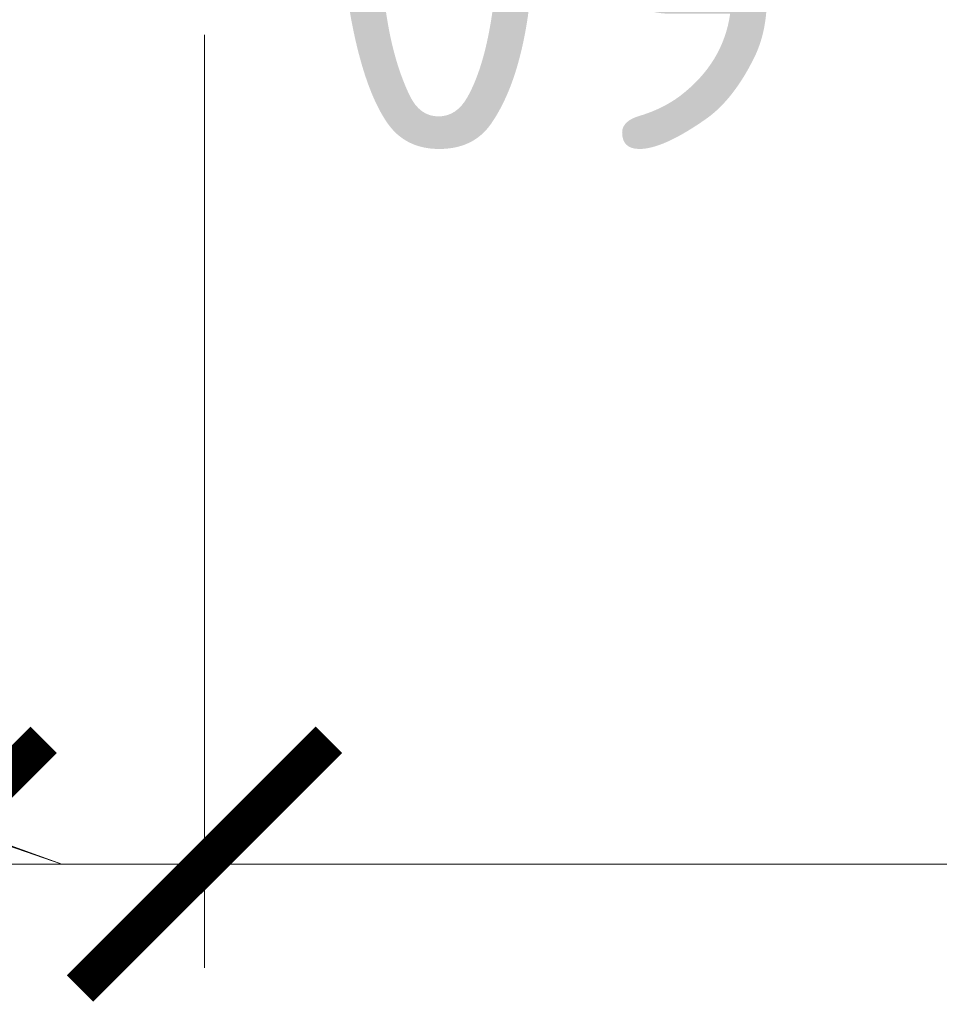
# Model space of a CAD drawing. Header units: millimetres. Extents: x -725694 to 5289369, y -1488057 to 2187451.
# Tile 583 of 656: x 378194 to 379967, y 146255 to 148154. Entities that reach past the tile are written whole.
import ezdxf

# ---------------------------------------------------------------- set-up
doc = ezdxf.new("R2010")
doc.units = ezdxf.units.MM
doc.linetypes.add('CENTERX2', pattern=[101.6, 63.5, -12.7, 12.7, -12.7])
doc.linetypes.add('DASHDOT', pattern=[25.4, 12.7, -6.35, 0, -6.35])
doc.layers.get('Defpoints').update_dxf_attribs({"color": 8})
for name, color, linetype, lineweight in [('A99_N_koty-200', 5, 'Continuous', 5), ('A99_N_koty-200 @ 1', 5, 'Continuous', 5), ('A99_N_koty-200 @ 10', 5, 'Continuous', 5), ('A99_N_koty-200 @ 100', 5, 'Continuous', 5), ('A99_N_koty-200 @ 200', 5, 'Continuous', 5), ('A99_N_koty-200 @ 250 (1)', 5, 'Continuous', 5), ('A99_N_koty-200 @ 250 (2)', 5, 'Continuous', 5), ('A99_N_koty-200 @ 400', 5, 'Continuous', 5), ('A99_N_txt-popis-200', 240, 'Continuous', 5), ('A99_S_osy', 1, 'CENTERX2', 5)]:
    doc.layers.add(name, color=color, linetype=linetype, lineweight=lineweight)
doc.styles.add('A99_kota', font='isocpeur.ttf', dxfattribs={"height": 2})
doc.styles.add('ad_popis 100', font='isocpeur.ttf', dxfattribs={"height": 200})
doc.dimstyles.new('A99_kota_200 new', dxfattribs={"dimscale": 200, "dimtxt": 2, "dimasz": 1.2, "dimexe": 0.5, "dimexo": 1.5, "dimgap": 0.3, "dimtad": 1, "dimdec": 0, "dimzin": 3, "dimdsep": 46, "dimtxsty": 'A99_kota', "dimblk": 'ARCHTICK', "dimcen": 2.5, "dimazin": 2, "dimtfac": 0.75, "dimtdec": 0, "dimtmove": 2, "dimatfit": 0, "dimfxl": 0, "dimtolj": 1, "dimtzin": 0, "dimlwd": 5, "dimlwe": 5, "dimarcsym": 0})

# ---------------------------------------------------------------- blocks, each defined once
blk = doc.blocks.new('_ArchTick')
at = {"color": 0, "linetype": 'ByBlock', "const_width": 0.15}
blk.add_lwpolyline([(-0.5, -0.5), (0.5, 0.5)], dxfattribs=at)
blk = doc.blocks.new('*D4712')
at = {"layer": 'A99_N_koty-200', "color": 0, "linetype": 'Continuous', "lineweight": 5, "ltscale": 10, "transparency": 16777216}
for p, q in [((378550, 146925), (378550, 146475)), ((390550, 146925), (390550, 146475)), ((390550, 146525), (378550, 146525))]:
    blk.add_line(p, q, dxfattribs=at)
at = {"layer": 'Defpoints', "color": 0, "linetype": 'Continuous', "lineweight": 0, "ltscale": 10, "transparency": 16777216}
for p in [(378550, 149400), (390550, 149400), (378550, 146525)]:
    blk.add_point(p, dxfattribs=at)
at = {"layer": 'A99_N_koty-200', "color": 0, "linetype": 'Continuous', "lineweight": 5, "ltscale": 10, "transparency": 16777216, "xscale": 120, "yscale": 120, "zscale": 120, "rotation": 180}
blk.add_blockref('_ArchTick', (378550, 146525), dxfattribs=at)
at = {"layer": 'A99_N_koty-200', "color": 0, "linetype": 'Continuous', "lineweight": 5, "ltscale": 10, "transparency": 16777216, "xscale": 120, "yscale": 120, "zscale": 120}
blk.add_blockref('_ArchTick', (390550, 146525), dxfattribs=at)
at = {"layer": 'A99_N_koty-200', "color": 0, "linetype": 'Continuous', "ltscale": 10, "transparency": 16777216, "insert": (384550, 146655), "char_height": 200, "attachment_point": 5, "style": 'A99_kota'}
blk.add_mtext('\\A1;12000', dxfattribs=at)
blk = doc.blocks.new('*D4713')
at = {"layer": 'A99_N_koty-200', "color": 0, "linetype": 'Continuous', "lineweight": 5, "ltscale": 10, "transparency": 16777216}
for p, q in [((378550, 147325), (378550, 146425)), ((390550, 147325), (390550, 146425)), ((390550, 146525), (378550, 146525))]:
    blk.add_line(p, q, dxfattribs=at)
at = {"layer": 'Defpoints', "color": 0, "linetype": 'Continuous', "lineweight": 0, "ltscale": 10, "transparency": 16777216}
for p in [(378550, 149400), (390550, 149400), (378550, 146525)]:
    blk.add_point(p, dxfattribs=at)
at = {"layer": 'A99_N_koty-200', "color": 0, "linetype": 'Continuous', "lineweight": 5, "ltscale": 10, "transparency": 16777216, "xscale": 240, "yscale": 240, "zscale": 240, "rotation": 180}
blk.add_blockref('_ArchTick', (378550, 146525), dxfattribs=at)
at = {"layer": 'A99_N_koty-200', "color": 0, "linetype": 'Continuous', "lineweight": 5, "ltscale": 10, "transparency": 16777216, "xscale": 240, "yscale": 240, "zscale": 240}
blk.add_blockref('_ArchTick', (390550, 146525), dxfattribs=at)
at = {"layer": 'A99_N_koty-200', "color": 0, "linetype": 'Continuous', "ltscale": 10, "transparency": 16777216, "insert": (384550, 146785), "char_height": 400, "attachment_point": 5, "style": 'A99_kota'}
blk.add_mtext('\\A1;12000', dxfattribs=at)
blk = doc.blocks.new('*D4714')
at = {"layer": 'A99_N_koty-200', "color": 0, "linetype": 'Continuous', "lineweight": 5, "ltscale": 10, "transparency": 16777216}
for p, q in [((378550, 146529), (378550, 146524.5)), ((390550, 146525), (378550, 146525)), ((390550, 146529), (390550, 146524.5))]:
    blk.add_line(p, q, dxfattribs=at)
at = {"layer": 'Defpoints', "color": 0, "linetype": 'Continuous', "lineweight": 0, "ltscale": 10, "transparency": 16777216}
for p in [(378550, 149400), (390550, 149400), (378550, 146525)]:
    blk.add_point(p, dxfattribs=at)
at = {"layer": 'A99_N_koty-200', "color": 0, "linetype": 'Continuous', "lineweight": 5, "ltscale": 10, "transparency": 16777216, "xscale": 1.2, "yscale": 1.2, "zscale": 1.2, "rotation": 180}
blk.add_blockref('_ArchTick', (378550, 146525), dxfattribs=at)
at = {"layer": 'A99_N_koty-200', "color": 0, "linetype": 'Continuous', "lineweight": 5, "ltscale": 10, "transparency": 16777216, "xscale": 1.2, "yscale": 1.2, "zscale": 1.2}
blk.add_blockref('_ArchTick', (390550, 146525), dxfattribs=at)
at = {"layer": 'A99_N_koty-200', "color": 0, "linetype": 'Continuous', "ltscale": 10, "transparency": 16777216, "insert": (384550, 146526.3), "char_height": 2, "attachment_point": 5, "style": 'A99_kota'}
blk.add_mtext('\\A1;12000', dxfattribs=at)
blk = doc.blocks.new('*D4715')
at = {"layer": 'A99_N_koty-200', "color": 0, "linetype": 'Continuous', "lineweight": 5, "ltscale": 10, "transparency": 16777216}
for p, q in [((378550, 148125), (378550, 146325)), ((390550, 148125), (390550, 146325)), ((390550, 146525), (378550, 146525))]:
    blk.add_line(p, q, dxfattribs=at)
at = {"layer": 'Defpoints', "color": 0, "linetype": 'Continuous', "lineweight": 0, "ltscale": 10, "transparency": 16777216}
for p in [(378550, 149400), (390550, 149400), (378550, 146525)]:
    blk.add_point(p, dxfattribs=at)
at = {"layer": 'A99_N_koty-200', "color": 0, "linetype": 'Continuous', "lineweight": 5, "ltscale": 10, "transparency": 16777216, "xscale": 480, "yscale": 480, "zscale": 480, "rotation": 180}
blk.add_blockref('_ArchTick', (378550, 146525), dxfattribs=at)
at = {"layer": 'A99_N_koty-200', "color": 0, "linetype": 'Continuous', "lineweight": 5, "ltscale": 10, "transparency": 16777216, "xscale": 480, "yscale": 480, "zscale": 480}
blk.add_blockref('_ArchTick', (390550, 146525), dxfattribs=at)
at = {"layer": 'A99_N_koty-200', "color": 0, "linetype": 'Continuous', "ltscale": 10, "transparency": 16777216, "insert": (384550, 147045), "char_height": 800, "attachment_point": 5, "style": 'A99_kota'}
blk.add_mtext('\\A1;12000', dxfattribs=at)
blk = doc.blocks.new('*D4716')
at = {"layer": 'A99_N_koty-200', "color": 0, "linetype": 'Continuous', "lineweight": 5, "ltscale": 10, "transparency": 16777216}
for p, q in [((378550, 146565), (378550, 146520)), ((390550, 146565), (390550, 146520)), ((390550, 146525), (378550, 146525))]:
    blk.add_line(p, q, dxfattribs=at)
at = {"layer": 'Defpoints', "color": 0, "linetype": 'Continuous', "lineweight": 0, "ltscale": 10, "transparency": 16777216}
for p in [(378550, 149400), (390550, 149400), (378550, 146525)]:
    blk.add_point(p, dxfattribs=at)
at = {"layer": 'A99_N_koty-200', "color": 0, "linetype": 'Continuous', "lineweight": 5, "ltscale": 10, "transparency": 16777216, "xscale": 12, "yscale": 12, "zscale": 12, "rotation": 180}
blk.add_blockref('_ArchTick', (378550, 146525), dxfattribs=at)
at = {"layer": 'A99_N_koty-200', "color": 0, "linetype": 'Continuous', "lineweight": 5, "ltscale": 10, "transparency": 16777216, "xscale": 12, "yscale": 12, "zscale": 12}
blk.add_blockref('_ArchTick', (390550, 146525), dxfattribs=at)
at = {"layer": 'A99_N_koty-200', "color": 0, "linetype": 'Continuous', "ltscale": 10, "transparency": 16777216, "insert": (384550, 146538), "char_height": 20, "attachment_point": 5, "style": 'A99_kota'}
blk.add_mtext('\\A1;12000', dxfattribs=at)
blk = doc.blocks.new('*D4717')
at = {"layer": 'A99_N_koty-200', "color": 0, "linetype": 'Continuous', "lineweight": 5, "ltscale": 10, "transparency": 16777216}
for p, q in [((378550, 147525), (378550, 146400)), ((390550, 147525), (390550, 146400)), ((390550, 146525), (378550, 146525))]:
    blk.add_line(p, q, dxfattribs=at)
at = {"layer": 'Defpoints', "color": 0, "linetype": 'Continuous', "lineweight": 0, "ltscale": 10, "transparency": 16777216}
for p in [(378550, 149400), (390550, 149400), (378550, 146525)]:
    blk.add_point(p, dxfattribs=at)
at = {"layer": 'A99_N_koty-200', "color": 0, "linetype": 'Continuous', "lineweight": 5, "ltscale": 10, "transparency": 16777216, "xscale": 300, "yscale": 300, "zscale": 300, "rotation": 180}
blk.add_blockref('_ArchTick', (378550, 146525), dxfattribs=at)
at = {"layer": 'A99_N_koty-200', "color": 0, "linetype": 'Continuous', "lineweight": 5, "ltscale": 10, "transparency": 16777216, "xscale": 300, "yscale": 300, "zscale": 300}
blk.add_blockref('_ArchTick', (390550, 146525), dxfattribs=at)
at = {"layer": 'A99_N_koty-200', "color": 0, "linetype": 'Continuous', "ltscale": 10, "transparency": 16777216, "insert": (384550, 146850), "char_height": 500, "attachment_point": 5, "style": 'A99_kota'}
blk.add_mtext('\\A1;12000', dxfattribs=at)
blk = doc.blocks.new('*D4718')
at = {"layer": 'A99_N_koty-200', "color": 0, "linetype": 'Continuous', "lineweight": 5, "ltscale": 10, "transparency": 16777216}
for p, q in [((378550, 147525), (378550, 146400)), ((390550, 147525), (390550, 146400)), ((390550, 146525), (378550, 146525))]:
    blk.add_line(p, q, dxfattribs=at)
at = {"layer": 'Defpoints', "color": 0, "linetype": 'Continuous', "lineweight": 0, "ltscale": 10, "transparency": 16777216}
for p in [(378550, 149400), (390550, 149400), (378550, 146525)]:
    blk.add_point(p, dxfattribs=at)
at = {"layer": 'A99_N_koty-200', "color": 0, "linetype": 'Continuous', "lineweight": 5, "ltscale": 10, "transparency": 16777216, "xscale": 300, "yscale": 300, "zscale": 300, "rotation": 180}
blk.add_blockref('_ArchTick', (378550, 146525), dxfattribs=at)
at = {"layer": 'A99_N_koty-200', "color": 0, "linetype": 'Continuous', "lineweight": 5, "ltscale": 10, "transparency": 16777216, "xscale": 300, "yscale": 300, "zscale": 300}
blk.add_blockref('_ArchTick', (390550, 146525), dxfattribs=at)
at = {"layer": 'A99_N_koty-200', "color": 0, "linetype": 'Continuous', "ltscale": 10, "transparency": 16777216, "insert": (384550, 146850), "char_height": 500, "attachment_point": 5, "style": 'A99_kota'}
blk.add_mtext('\\A1;12000', dxfattribs=at)
blk = doc.blocks.new('*D4723')
at = {"layer": 'A99_N_koty-200', "color": 0, "linetype": 'Continuous', "lineweight": 5, "ltscale": 10, "transparency": 16777216}
for p, q in [((366000, 148125), (366000, 146325)), ((378000, 148125), (378000, 146325)), ((378000, 146525), (366000, 146525))]:
    blk.add_line(p, q, dxfattribs=at)
at = {"layer": 'Defpoints', "color": 0, "linetype": 'Continuous', "lineweight": 0, "ltscale": 10, "transparency": 16777216}
for p in [(366000, 149400), (378000, 149400), (366000, 146525)]:
    blk.add_point(p, dxfattribs=at)
at = {"layer": 'A99_N_koty-200', "color": 0, "linetype": 'Continuous', "lineweight": 5, "ltscale": 10, "transparency": 16777216, "xscale": 480, "yscale": 480, "zscale": 480, "rotation": 180}
blk.add_blockref('_ArchTick', (366000, 146525), dxfattribs=at)
at = {"layer": 'A99_N_koty-200', "color": 0, "linetype": 'Continuous', "lineweight": 5, "ltscale": 10, "transparency": 16777216, "xscale": 480, "yscale": 480, "zscale": 480}
blk.add_blockref('_ArchTick', (378000, 146525), dxfattribs=at)
at = {"layer": 'A99_N_koty-200', "color": 0, "linetype": 'Continuous', "ltscale": 10, "transparency": 16777216, "insert": (372000, 147045), "char_height": 800, "attachment_point": 5, "style": 'A99_kota'}
blk.add_mtext('\\A1;12000', dxfattribs=at)
blk = doc.blocks.new('*D4728')
at = {"layer": 'A99_N_koty-200', "color": 0, "linetype": 'Continuous', "lineweight": 5, "ltscale": 10, "transparency": 16777216}
for p, q in [((378000, 146925), (378000, 146475)), ((378550, 146925), (378550, 146475)), ((377340, 146860), (376900, 146860)), ((378275, 146525), (377340, 146860)), ((378000, 146525), (377880, 146525)), ((378550, 146525), (378000, 146525)), ((378550, 146525), (378000, 146525)), ((378550, 146525), (378670, 146525))]:
    blk.add_line(p, q, dxfattribs=at)
at = {"layer": 'Defpoints', "color": 0, "linetype": 'Continuous', "lineweight": 0, "ltscale": 10, "transparency": 16777216}
for p in [(378000, 149400), (378550, 149400), (378000, 146525)]:
    blk.add_point(p, dxfattribs=at)
at = {"layer": 'A99_N_koty-200', "color": 0, "linetype": 'Continuous', "lineweight": 5, "ltscale": 10, "transparency": 16777216, "xscale": 120, "yscale": 120, "zscale": 120}
blk.add_blockref('_ArchTick', (378000, 146525), dxfattribs=at)
at = {"layer": 'A99_N_koty-200', "color": 0, "linetype": 'Continuous', "lineweight": 5, "ltscale": 10, "transparency": 16777216, "xscale": 120, "yscale": 120, "zscale": 120, "rotation": 180}
blk.add_blockref('_ArchTick', (378550, 146525), dxfattribs=at)
at = {"layer": 'A99_N_koty-200', "color": 0, "linetype": 'Continuous', "ltscale": 10, "transparency": 16777216, "insert": (377120, 146990), "char_height": 200, "attachment_point": 5, "style": 'A99_kota'}
blk.add_mtext('\\A1;550', dxfattribs=at)
blk = doc.blocks.new('*D4729')
at = {"layer": 'A99_N_koty-200', "color": 0, "linetype": 'Continuous', "lineweight": 5, "ltscale": 10, "transparency": 16777216}
for p, q in [((378000, 147325), (378000, 146425)), ((378550, 147325), (378550, 146425)), ((378000, 146525), (377760, 146525)), ((378550, 146525), (378000, 146525)), ((378550, 146525), (378790, 146525))]:
    blk.add_line(p, q, dxfattribs=at)
at = {"layer": 'Defpoints', "color": 0, "linetype": 'Continuous', "lineweight": 0, "ltscale": 10, "transparency": 16777216}
for p in [(378000, 149400), (378550, 149400), (378000, 146525)]:
    blk.add_point(p, dxfattribs=at)
at = {"layer": 'A99_N_koty-200', "color": 0, "linetype": 'Continuous', "lineweight": 5, "ltscale": 10, "transparency": 16777216, "xscale": 240, "yscale": 240, "zscale": 240}
blk.add_blockref('_ArchTick', (378000, 146525), dxfattribs=at)
at = {"layer": 'A99_N_koty-200', "color": 0, "linetype": 'Continuous', "lineweight": 5, "ltscale": 10, "transparency": 16777216, "xscale": 240, "yscale": 240, "zscale": 240, "rotation": 180}
blk.add_blockref('_ArchTick', (378550, 146525), dxfattribs=at)
at = {"layer": 'A99_N_koty-200', "color": 0, "linetype": 'Continuous', "ltscale": 10, "transparency": 16777216, "insert": (377310, 147120), "char_height": 400, "attachment_point": 5, "style": 'A99_kota'}
blk.add_mtext('\\A1;550', dxfattribs=at)
blk = doc.blocks.new('*D4730')
at = {"layer": 'A99_N_koty-200', "color": 0, "linetype": 'Continuous', "lineweight": 5, "ltscale": 10, "transparency": 16777216}
for p, q in [((377310.3, 146860), (377305.9, 146860)), ((378275, 146525), (377310.3, 146860)), ((378000, 146525), (377998.8, 146525)), ((378000, 146529), (378000, 146524.5)), ((378550, 146525), (378000, 146525)), ((378550, 146525), (378000, 146525)), ((378550, 146529), (378550, 146524.5)), ((378550, 146525), (378551.2, 146525))]:
    blk.add_line(p, q, dxfattribs=at)
at = {"layer": 'Defpoints', "color": 0, "linetype": 'Continuous', "lineweight": 0, "ltscale": 10, "transparency": 16777216}
for p in [(378000, 149400), (378550, 149400), (378000, 146525)]:
    blk.add_point(p, dxfattribs=at)
at = {"layer": 'A99_N_koty-200', "color": 0, "linetype": 'Continuous', "lineweight": 5, "ltscale": 10, "transparency": 16777216, "xscale": 1.2, "yscale": 1.2, "zscale": 1.2}
blk.add_blockref('_ArchTick', (378000, 146525), dxfattribs=at)
at = {"layer": 'A99_N_koty-200', "color": 0, "linetype": 'Continuous', "lineweight": 5, "ltscale": 10, "transparency": 16777216, "xscale": 1.2, "yscale": 1.2, "zscale": 1.2, "rotation": 180}
blk.add_blockref('_ArchTick', (378550, 146525), dxfattribs=at)
at = {"layer": 'A99_N_koty-200', "color": 0, "linetype": 'Continuous', "ltscale": 10, "transparency": 16777216, "insert": (377308.1, 146861.3), "char_height": 2, "attachment_point": 5, "style": 'A99_kota'}
blk.add_mtext('\\A1;550', dxfattribs=at)
blk = doc.blocks.new('*D4731')
at = {"layer": 'A99_N_koty-200', "color": 0, "linetype": 'Continuous', "lineweight": 5, "ltscale": 10, "transparency": 16777216}
for p, q in [((378000, 148125), (378000, 146325)), ((378550, 148125), (378550, 146325)), ((378000, 146525), (377520, 146525)), ((378550, 146525), (378000, 146525)), ((378550, 146525), (379030, 146525))]:
    blk.add_line(p, q, dxfattribs=at)
at = {"layer": 'Defpoints', "color": 0, "linetype": 'Continuous', "lineweight": 0, "ltscale": 10, "transparency": 16777216}
for p in [(378000, 149400), (378550, 149400), (378000, 146525)]:
    blk.add_point(p, dxfattribs=at)
at = {"layer": 'A99_N_koty-200', "color": 0, "linetype": 'Continuous', "lineweight": 5, "ltscale": 10, "transparency": 16777216, "xscale": 480, "yscale": 480, "zscale": 480}
blk.add_blockref('_ArchTick', (378000, 146525), dxfattribs=at)
at = {"layer": 'A99_N_koty-200', "color": 0, "linetype": 'Continuous', "lineweight": 5, "ltscale": 10, "transparency": 16777216, "xscale": 480, "yscale": 480, "zscale": 480, "rotation": 180}
blk.add_blockref('_ArchTick', (378550, 146525), dxfattribs=at)
at = {"layer": 'A99_N_koty-200', "color": 0, "linetype": 'Continuous', "ltscale": 10, "transparency": 16777216, "insert": (377310, 147380), "char_height": 800, "attachment_point": 5, "style": 'A99_kota'}
blk.add_mtext('\\A1;550', dxfattribs=at)
blk = doc.blocks.new('*D4732')
at = {"layer": 'A99_N_koty-200', "color": 0, "linetype": 'Continuous', "lineweight": 5, "ltscale": 10, "transparency": 16777216}
for p, q in [((377313, 146860), (377269, 146860)), ((378275, 146525), (377313, 146860)), ((378000, 146565), (378000, 146520)), ((378550, 146565), (378550, 146520)), ((378000, 146525), (377988, 146525)), ((378550, 146525), (378000, 146525)), ((378550, 146525), (378000, 146525)), ((378550, 146525), (378562, 146525))]:
    blk.add_line(p, q, dxfattribs=at)
at = {"layer": 'Defpoints', "color": 0, "linetype": 'Continuous', "lineweight": 0, "ltscale": 10, "transparency": 16777216}
for p in [(378000, 149400), (378550, 149400), (378000, 146525)]:
    blk.add_point(p, dxfattribs=at)
at = {"layer": 'A99_N_koty-200', "color": 0, "linetype": 'Continuous', "lineweight": 5, "ltscale": 10, "transparency": 16777216, "xscale": 12, "yscale": 12, "zscale": 12}
blk.add_blockref('_ArchTick', (378000, 146525), dxfattribs=at)
at = {"layer": 'A99_N_koty-200', "color": 0, "linetype": 'Continuous', "lineweight": 5, "ltscale": 10, "transparency": 16777216, "xscale": 12, "yscale": 12, "zscale": 12, "rotation": 180}
blk.add_blockref('_ArchTick', (378550, 146525), dxfattribs=at)
at = {"layer": 'A99_N_koty-200', "color": 0, "linetype": 'Continuous', "ltscale": 10, "transparency": 16777216, "insert": (377291, 146873), "char_height": 20, "attachment_point": 5, "style": 'A99_kota'}
blk.add_mtext('\\A1;550', dxfattribs=at)
blk = doc.blocks.new('*D4733')
at = {"layer": 'A99_N_koty-200', "color": 0, "linetype": 'Continuous', "lineweight": 5, "ltscale": 10, "transparency": 16777216}
for p, q in [((378000, 147525), (378000, 146400)), ((378550, 147525), (378550, 146400)), ((378000, 146525), (377700, 146525)), ((378550, 146525), (378000, 146525)), ((378550, 146525), (378850, 146525))]:
    blk.add_line(p, q, dxfattribs=at)
at = {"layer": 'Defpoints', "color": 0, "linetype": 'Continuous', "lineweight": 0, "ltscale": 10, "transparency": 16777216}
for p in [(378000, 149400), (378550, 149400), (378000, 146525)]:
    blk.add_point(p, dxfattribs=at)
at = {"layer": 'A99_N_koty-200', "color": 0, "linetype": 'Continuous', "lineweight": 5, "ltscale": 10, "transparency": 16777216, "xscale": 300, "yscale": 300, "zscale": 300}
blk.add_blockref('_ArchTick', (378000, 146525), dxfattribs=at)
at = {"layer": 'A99_N_koty-200', "color": 0, "linetype": 'Continuous', "lineweight": 5, "ltscale": 10, "transparency": 16777216, "xscale": 300, "yscale": 300, "zscale": 300, "rotation": 180}
blk.add_blockref('_ArchTick', (378550, 146525), dxfattribs=at)
at = {"layer": 'A99_N_koty-200', "color": 0, "linetype": 'Continuous', "ltscale": 10, "transparency": 16777216, "insert": (377310, 147185), "char_height": 500, "attachment_point": 5, "style": 'A99_kota'}
blk.add_mtext('\\A1;550', dxfattribs=at)
blk = doc.blocks.new('*D4734')
at = {"layer": 'A99_N_koty-200', "color": 0, "linetype": 'Continuous', "lineweight": 5, "ltscale": 10, "transparency": 16777216}
for p, q in [((378000, 147525), (378000, 146400)), ((378550, 147525), (378550, 146400)), ((378000, 146525), (377700, 146525)), ((378550, 146525), (378000, 146525)), ((378550, 146525), (378850, 146525))]:
    blk.add_line(p, q, dxfattribs=at)
at = {"layer": 'Defpoints', "color": 0, "linetype": 'Continuous', "lineweight": 0, "ltscale": 10, "transparency": 16777216}
for p in [(378000, 149400), (378550, 149400), (378000, 146525)]:
    blk.add_point(p, dxfattribs=at)
at = {"layer": 'A99_N_koty-200', "color": 0, "linetype": 'Continuous', "lineweight": 5, "ltscale": 10, "transparency": 16777216, "xscale": 300, "yscale": 300, "zscale": 300}
blk.add_blockref('_ArchTick', (378000, 146525), dxfattribs=at)
at = {"layer": 'A99_N_koty-200', "color": 0, "linetype": 'Continuous', "lineweight": 5, "ltscale": 10, "transparency": 16777216, "xscale": 300, "yscale": 300, "zscale": 300, "rotation": 180}
blk.add_blockref('_ArchTick', (378550, 146525), dxfattribs=at)
at = {"layer": 'A99_N_koty-200', "color": 0, "linetype": 'Continuous', "ltscale": 10, "transparency": 16777216, "insert": (377310, 147185), "char_height": 500, "attachment_point": 5, "style": 'A99_kota'}
blk.add_mtext('\\A1;550', dxfattribs=at)
blk = doc.blocks.new('*U6090')
at = {"layer": 'A99_N_koty-200 @ 1', "linetype": 'Continuous', "ltscale": 10}
dim = blk.add_linear_dim(base=(378550, 146525), p1=(390550, 149400), p2=(378550, 149400), angle=180, dimstyle='A99_kota_200 new', override={"dimscale": 1, "dimtix": 1, "dimtofl": 1, "dimtmove": 1, "dimatfit": 1}, dxfattribs=at)
dim.commit()
dim.dimension.update_dxf_attribs({"geometry": '*D4714', "text_midpoint": (384550, 146526.3)})
at = {"layer": 'A99_N_koty-200 @ 10', "linetype": 'Continuous', "ltscale": 10}
dim = blk.add_linear_dim(base=(378550, 146525), p1=(390550, 149400), p2=(378550, 149400), angle=180, dimstyle='A99_kota_200 new', override={"dimscale": 10, "dimtix": 1, "dimtofl": 1, "dimtmove": 1, "dimatfit": 1}, dxfattribs=at)
dim.commit()
dim.dimension.update_dxf_attribs({"geometry": '*D4716', "text_midpoint": (384550, 146538)})
at = {"layer": 'A99_N_koty-200 @ 100', "linetype": 'Continuous', "ltscale": 10}
dim = blk.add_linear_dim(base=(378550, 146525), p1=(390550, 149400), p2=(378550, 149400), angle=180, dimstyle='A99_kota_200 new', override={"dimscale": 100, "dimtix": 1, "dimtofl": 1, "dimtmove": 1, "dimatfit": 1}, dxfattribs=at)
dim.commit()
dim.dimension.update_dxf_attribs({"geometry": '*D4712', "text_midpoint": (384550, 146655)})
at = {"layer": 'A99_N_koty-200 @ 200', "linetype": 'Continuous', "ltscale": 10}
dim = blk.add_linear_dim(base=(378550, 146525), p1=(390550, 149400), p2=(378550, 149400), angle=180, dimstyle='A99_kota_200 new', override={"dimscale": 200, "dimtix": 1, "dimtofl": 1, "dimtmove": 1, "dimatfit": 1}, dxfattribs=at)
dim.commit()
dim.dimension.update_dxf_attribs({"geometry": '*D4713', "text_midpoint": (384550, 146785)})
at = {"layer": 'A99_N_koty-200 @ 250 (1)', "linetype": 'Continuous', "ltscale": 10}
dim = blk.add_linear_dim(base=(378550, 146525), p1=(390550, 149400), p2=(378550, 149400), angle=180, dimstyle='A99_kota_200 new', override={"dimscale": 250, "dimtix": 1, "dimtofl": 1, "dimtmove": 1, "dimatfit": 1}, dxfattribs=at)
dim.commit()
dim.dimension.update_dxf_attribs({"geometry": '*D4718', "text_midpoint": (384550, 146850)})
at = {"layer": 'A99_N_koty-200 @ 250 (2)', "linetype": 'Continuous', "ltscale": 10}
dim = blk.add_linear_dim(base=(378550, 146525), p1=(390550, 149400), p2=(378550, 149400), angle=180, dimstyle='A99_kota_200 new', override={"dimscale": 250, "dimtix": 1, "dimtofl": 1, "dimtmove": 1, "dimatfit": 1}, dxfattribs=at)
dim.commit()
dim.dimension.update_dxf_attribs({"geometry": '*D4717', "text_midpoint": (384550, 146850)})
at = {"layer": 'A99_N_koty-200 @ 400', "linetype": 'Continuous', "ltscale": 10}
dim = blk.add_linear_dim(base=(378550, 146525), p1=(390550, 149400), p2=(378550, 149400), angle=180, dimstyle='A99_kota_200 new', override={"dimscale": 400, "dimtix": 1, "dimtofl": 1, "dimtmove": 1, "dimatfit": 1}, dxfattribs=at)
dim.commit()
dim.dimension.update_dxf_attribs({"geometry": '*D4715', "text_midpoint": (384550, 147045)})
blk = doc.blocks.new('*U6091')
at = {"layer": 'A99_N_koty-200 @ 400', "linetype": 'Continuous', "ltscale": 10}
dim = blk.add_linear_dim(base=(366000, 146525), p1=(378000, 149400), p2=(366000, 149400), angle=180, dimstyle='A99_kota_200 new', override={"dimscale": 400, "dimtix": 1, "dimtofl": 1, "dimtmove": 1, "dimatfit": 1}, dxfattribs=at)
dim.commit()
dim.dimension.update_dxf_attribs({"geometry": '*D4723', "text_midpoint": (372000, 147045)})
blk = doc.blocks.new('*U6092')
at = {"layer": 'A99_N_koty-200 @ 1', "linetype": 'Continuous', "ltscale": 10}
dim = blk.add_linear_dim(base=(378000, 146525), p1=(378550, 149400), p2=(378000, 149400), angle=180, dimstyle='A99_kota_200 new', override={"dimscale": 1, "dimtix": 1, "dimtofl": 1, "dimtmove": 1, "dimatfit": 1}, dxfattribs=at)
dim.commit()
dim.dimension.update_dxf_attribs({"geometry": '*D4730', "text_midpoint": (377310, 146860), "dimtype": 128})
at = {"layer": 'A99_N_koty-200 @ 10', "linetype": 'Continuous', "ltscale": 10}
dim = blk.add_linear_dim(base=(378000, 146525), p1=(378550, 149400), p2=(378000, 149400), angle=180, dimstyle='A99_kota_200 new', override={"dimscale": 10, "dimtix": 1, "dimtofl": 1, "dimtmove": 1, "dimatfit": 1}, dxfattribs=at)
dim.commit()
dim.dimension.update_dxf_attribs({"geometry": '*D4732', "text_midpoint": (377310, 146860), "dimtype": 128})
at = {"layer": 'A99_N_koty-200 @ 100', "linetype": 'Continuous', "ltscale": 10}
dim = blk.add_linear_dim(base=(378000, 146525), p1=(378550, 149400), p2=(378000, 149400), angle=180, dimstyle='A99_kota_200 new', override={"dimscale": 100, "dimtix": 1, "dimtofl": 1, "dimtmove": 1, "dimatfit": 1}, dxfattribs=at)
dim.commit()
dim.dimension.update_dxf_attribs({"geometry": '*D4728', "text_midpoint": (377310, 146860), "dimtype": 128})
at = {"layer": 'A99_N_koty-200 @ 200', "linetype": 'Continuous', "ltscale": 10}
dim = blk.add_linear_dim(base=(378000, 146525), p1=(378550, 149400), p2=(378000, 149400), angle=180, dimstyle='A99_kota_200 new', override={"dimscale": 200, "dimtix": 1, "dimtofl": 1, "dimtmove": 1, "dimatfit": 1}, dxfattribs=at)
dim.commit()
dim.dimension.update_dxf_attribs({"geometry": '*D4729', "text_midpoint": (377310, 146860), "dimtype": 128})
at = {"layer": 'A99_N_koty-200 @ 250 (1)', "linetype": 'Continuous', "ltscale": 10}
dim = blk.add_linear_dim(base=(378000, 146525), p1=(378550, 149400), p2=(378000, 149400), angle=180, dimstyle='A99_kota_200 new', override={"dimscale": 250, "dimtix": 1, "dimtofl": 1, "dimtmove": 1, "dimatfit": 1}, dxfattribs=at)
dim.commit()
dim.dimension.update_dxf_attribs({"geometry": '*D4734', "text_midpoint": (377310, 146860), "dimtype": 128})
at = {"layer": 'A99_N_koty-200 @ 250 (2)', "linetype": 'Continuous', "ltscale": 10}
dim = blk.add_linear_dim(base=(378000, 146525), p1=(378550, 149400), p2=(378000, 149400), angle=180, dimstyle='A99_kota_200 new', override={"dimscale": 250, "dimtix": 1, "dimtofl": 1, "dimtmove": 1, "dimatfit": 1}, dxfattribs=at)
dim.commit()
dim.dimension.update_dxf_attribs({"geometry": '*D4733', "text_midpoint": (377310, 146860), "dimtype": 128})
at = {"layer": 'A99_N_koty-200 @ 400', "linetype": 'Continuous', "ltscale": 10}
dim = blk.add_linear_dim(base=(378000, 146525), p1=(378550, 149400), p2=(378000, 149400), angle=180, dimstyle='A99_kota_200 new', override={"dimscale": 400, "dimtix": 1, "dimtofl": 1, "dimtmove": 1, "dimatfit": 1}, dxfattribs=at)
dim.commit()
dim.dimension.update_dxf_attribs({"geometry": '*D4731', "text_midpoint": (377310, 146860), "dimtype": 128})

msp = doc.modelspace()

# ---------------------------------------------------------------- linework, layer by layer
at = {"layer": 'A99_S_osy', "linetype": 'DASHDOT', "lineweight": 5, "ltscale": 30}
msp.add_lwpolyline([(378550, 250300), (378550, 146890)], dxfattribs=at)

# ---------------------------------------------------------------- block references
at = {"layer": 'A99_N_koty-200', "color": 3, "linetype": 'Continuous', "lineweight": 0}
msp.add_blockref('*U6091', (0, 0), dxfattribs=at)

# ---------------------------------------------------------------- next in the draw order: texts
at = {"layer": 'A99_N_txt-popis-200', "color": 1, "lineweight": 0, "insert": (378780, 148555), "char_height": 650, "attachment_point": 1, "style": 'ad_popis 100', "bg_fill": 2}
msp.add_mtext_dynamic_manual_height_columns('09', width=832.5, gutter_width=1000, heights=[0], dxfattribs=at)

# ---------------------------------------------------------------- next in the draw order: block references
at = {"layer": 'A99_N_koty-200', "color": 3, "linetype": 'Continuous', "lineweight": 0}
for name in ['*U6092', '*U6090']:
    msp.add_blockref(name, (0, 0), dxfattribs=at)

doc.saveas('drawing.dxf')
